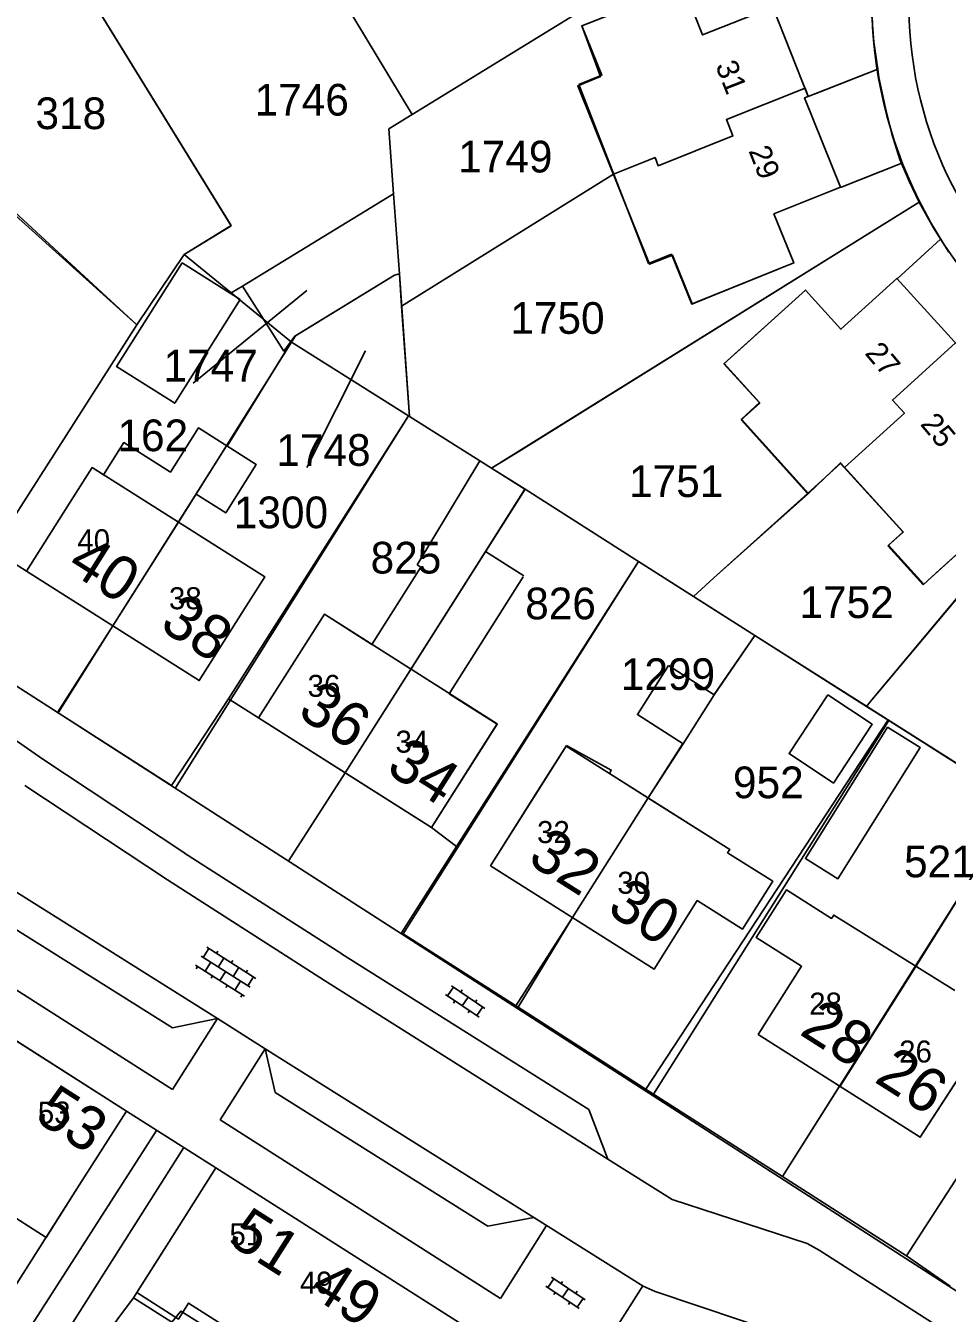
# Model space of a CAD drawing. Extents: x 148816 to 151297, y 399515 to 402500.
# Drawn here: x 149743.5 to 149795.9, y 400390.2 to 400463.3 of the extents above; entities that cross this region are included whole.
import ezdxf

# ---------------------------------------------------------------- set-up
doc = ezdxf.new("R2010")
doc.units = 0
for name, color, linetype in [('B01 Hoofdgebouw  [D] Norm', 7, 'Continuous'), ('B01 Hoofdgebouw  [T] Norm', 7, 'Continuous'), ('B01 hoofgebouw', 7, 'Continuous'), ('B02 Bijgebouw  [D] Norm', 7, 'Continuous'), ('B07 Tussenmuur  [D] Norm', 7, 'Continuous'), ('G01 perceelsgrens', 7, 'Continuous'), ('S02 Open verharding  Norm', 7, 'Continuous'), ('T04 Haag heg  [D] Gem', 7, 'Continuous'), ('V00 Kant verharding algemeen  [T] Norm', 7, 'Continuous'), ('V00 Kant verharding algemeen secundair  [T] Gem', 7, 'Continuous'), ('Z01 perceelnummer', 7, 'Continuous'), ('Z02 huisnummer', 7, 'Continuous'), ('Z02 Huisnummer  [Tekst] Norm', 7, 'Continuous')]:
    doc.layers.add(name, color=color, linetype=linetype)

msp = doc.modelspace()

# ---------------------------------------------------------------- linework, layer by layer
at = {"layer": 'B01 Hoofdgebouw  [D] Norm'}
for p, q in [((149753.355, 400440.499), (149751.768, 400437.99)), ((149751.768, 400437.99), (149749.117, 400439.667)), ((149769.349, 400438.64), (149765.783, 400432.732)), ((149754.913, 400435.674), (149756.648, 400438.416)), ((149753.239, 400436.733), (149754.913, 400435.674)), ((149765.997, 400432.596), (149763.209, 400428.201)), ((149765.783, 400432.732), (149765.997, 400432.596)), ((149760.512, 400429.912), (149759.458, 400428.251)), ((149763.209, 400428.201), (149760.512, 400429.912))]:
    msp.add_line(p, q, dxfattribs=at)
msp.add_lwpolyline([(149752.429, 400449.87), (149748.712, 400443.983), (149752.01, 400441.901), (149755.727, 400447.788)], close=True, dxfattribs=at)
for points in [[(149747.961, 400437.839), (149749.117, 400439.667), (149751.768, 400437.99), (149753.355, 400440.499), (149756.648, 400438.416), (149754.913, 400435.674), (149753.239, 400436.733)], [(149746.27, 400436.58), (149747.323, 400438.243), (149747.961, 400437.839)], [(149752.228, 400435.138), (149757.133, 400432.033), (149756.08, 400430.37)], [(149746.59, 400397.48), (149739.216, 400385.896)], [(149751.67, 400394.25), (149749.663, 400391.09)], [(149749.663, 400391.09), (149751.854, 400389.701), (149752.366, 400390.333), (149757.68, 400386.997), (149757.294, 400386.16), (149759.52, 400384.723), (149759.982, 400385.483), (149762.69, 400383.814), (149760.636, 400380.446), (149762.179, 400379.471), (149761.768, 400378.761), (149761.718, 400378.812), (149760.588, 400376.964), (149764.053, 400374.629), (149761.615, 400370.831), (149764.118, 400368.884), (149766.913, 400372.833), (149767.368, 400372.55), (149769.087, 400375.057)]]:
    msp.add_lwpolyline(points, dxfattribs=at)
at = {"layer": 'B01 Hoofdgebouw  [T] Norm'}
for p, q in [((149780.282, 400467.382), (149765.51, 400458.309)), ((149743.6, 400432.36), (149746.27, 400436.58)), ((149753.41, 400426.15), (149743.6, 400432.36)), ((149756.08, 400430.37), (149753.41, 400426.15)), ((149756.78, 400424.03), (149759.46, 400428.25)), ((149789.12, 400425.34), (149786.91, 400422)), ((149791.64, 400423.67), (149789.12, 400425.34)), ((149766.6, 400417.8), (149756.78, 400424.03)), ((149770.321, 400423.681), (149766.6, 400417.8)), ((149792.51, 400423.5), (149787.84, 400416.05)), ((149789.43, 400420.33), (149791.64, 400423.67)), ((149794.36, 400422.34), (149792.51, 400423.5)), ((149769.96, 400415.63), (149774.249, 400422.425)), ((149774.249, 400422.425), (149783.54, 400416.56)), ((149786.91, 400422), (149789.43, 400420.33)), ((149789.69, 400414.89), (149794.36, 400422.34)), ((149783.54, 400416.56), (149783.42, 400416.37)), ((149783.42, 400416.37), (149785.99, 400414.75)), ((149787.84, 400416.05), (149789.69, 400414.89)), ((149779.25, 400409.76), (149769.96, 400415.63)), ((149785.99, 400414.75), (149784.27, 400412.03)), ((149786.77, 400414.26), (149785.05, 400411.55)), ((149789.33, 400412.64), (149786.77, 400414.26)), ((149781.7, 400413.65), (149779.25, 400409.76)), ((149784.27, 400412.03), (149781.7, 400413.65)), ((149789.45, 400412.83), (149789.33, 400412.64)), ((149796.32, 400408.54), (149789.45, 400412.83)), ((149734.41, 400411.17), (149749.27, 400401.69)), ((149785.05, 400411.55), (149787.61, 400409.92)), ((149787.61, 400409.92), (149785.16, 400406.05)), ((149785.16, 400406.05), (149794.36, 400400.21)), ((149794.36, 400400.21), (149797.01, 400404.304)), ((149749.27, 400401.69), (149746.59, 400397.48)), ((149751.67, 400394.25), (149754.35, 400398.47)), ((149754.35, 400398.47), (149769.23, 400389))]:
    msp.add_line(p, q, dxfattribs=at)
for points in [[(149776.196, 400460.455), (149775.134, 400463.337), (149780.9, 400465.615), (149782.002, 400462.825), (149785.996, 400464.403), (149788.002, 400459.325), (149787.797, 400459.244), (149789.838, 400454.179), (149786.054, 400452.654), (149787.175, 400449.871), (149781.405, 400447.547), (149780.288, 400450.32), (149778.989, 400449.797), (149774.907, 400459.936), (149776.196, 400460.455), (149775.134, 400463.337)], [(149788.021, 400436.783), (149784.2, 400440.999), (149785.237, 400441.939), (149783.229, 400444.155), (149787.838, 400448.332), (149789.853, 400446.109), (149793.037, 400448.995), (149796.703, 400444.961), (149796.54, 400444.813), (149800.208, 400440.762), (149797.184, 400438.024), (149799.191, 400435.808), (149794.566, 400431.619), (149792.559, 400433.835), (149793.397, 400434.594), (149789.839, 400438.522), (149788.021, 400436.783)]]:
    msp.add_lwpolyline(points, dxfattribs=at)
msp.add_lwpolyline([(149764.44, 400453.794), (149755.862, 400448.56), (149758.216, 400444.866), (149758.827, 400445.712), (149764.496, 400449.18), (149764.775, 400449.256)], close=True, dxfattribs=at)
at = {"layer": 'B01 hoofgebouw'}
for points in [[(149782.537, 400448.003), (149787.175, 400449.871), (149786.054, 400452.654), (149789.838, 400454.179), (149787.797, 400459.244), (149788.002, 400459.325), (149785.996, 400464.403), (149782.002, 400462.825), (149780.9, 400465.615), (149776.25, 400463.778)], [(149774.961, 400460.006), (149776.267, 400460.532), (149775.14, 400463.331), (149776.25, 400463.778)], [(149774.961, 400460.006), (149778.919, 400449.831)], [(149755.862, 400448.56), (149758.216, 400444.866), (149758.827, 400445.712), (149764.496, 400449.18), (149764.775, 400449.256), (149764.44, 400453.794)], [(149755.862, 400448.56), (149764.44, 400453.794)], [(149782.537, 400448.003), (149781.385, 400447.534), (149780.231, 400450.366), (149778.919, 400449.831)], [(149795.485, 400432.451), (149799.191, 400435.808), (149797.184, 400438.024), (149800.208, 400440.762), (149796.54, 400444.813), (149796.703, 400444.961), (149793.037, 400448.995), (149789.853, 400446.109), (149787.838, 400448.332), (149784.133, 400444.974)], [(149784.197, 400440.958), (149785.242, 400441.907), (149783.215, 400444.14), (149784.133, 400444.974)], [(149784.197, 400440.958), (149787.958, 400436.781)], [(149756.08, 400430.37), (149757.133, 400432.033), (149747.323, 400438.243), (149746.27, 400436.58)], [(149787.958, 400436.781), (149789.84, 400438.487)], [(149789.84, 400438.487), (149793.389, 400434.578)], [(149756.08, 400430.37), (149753.41, 400426.15), (149743.6, 400432.36), (149746.27, 400436.58)], [(149792.528, 400433.803), (149793.389, 400434.578)], [(149794.535, 400431.587), (149792.528, 400433.803)], [(149795.485, 400432.451), (149794.535, 400431.587)], [(149759.46, 400428.25), (149760.517, 400429.914), (149770.327, 400423.69), (149769.27, 400422.02)], [(149769.27, 400422.02), (149766.6, 400417.8), (149756.78, 400424.03), (149759.46, 400428.25)], [(149789.12, 400425.34), (149791.64, 400423.67), (149789.43, 400420.33), (149786.91, 400422), (149789.12, 400425.34)], [(149792.51, 400423.5), (149794.36, 400422.34), (149789.69, 400414.89), (149787.84, 400416.05), (149792.51, 400423.5)], [(149772.63, 400419.86), (149774.273, 400422.463)], [(149774.273, 400422.463), (149776.813, 400421.065), (149776.707, 400420.873)], [(149776.707, 400420.873), (149779.31, 400419.23)], [(149779.31, 400419.23), (149783.54, 400416.56), (149783.42, 400416.37), (149785.99, 400414.75), (149784.27, 400412.03), (149781.7, 400413.65), (149779.25, 400409.76), (149769.96, 400415.63), (149772.63, 400419.86)], [(149797.029, 400404.331), (149794.36, 400400.21), (149785.16, 400406.05), (149787.61, 400409.92), (149785.05, 400411.55), (149786.77, 400414.26), (149789.33, 400412.64), (149789.45, 400412.83), (149796.32, 400408.54)], [(149720.23, 400400.96), (149723.2, 400404.99), (149728.15, 400401.34), (149734.41, 400411.17), (149749.27, 400401.69), (149746.59, 400397.48)], [(149729.822, 400403.966), (149732.194, 400402.453), (149732.82, 400403.434), (149735.175, 400401.932), (149734.611, 400401.048), (149737.116, 400399.45), (149737.7, 400400.366), (149742.855, 400397.078), (149742.232, 400396.102), (149744.707, 400394.522), (149746.59, 400397.48)], [(149751.67, 400394.25), (149754.35, 400398.47), (149769.23, 400389), (149766.55, 400384.78)], [(149751.67, 400394.25), (149749.854, 400391.39), (149752.225, 400389.882), (149752.8, 400390.786), (149758.011, 400387.47), (149757.422, 400386.545), (149759.827, 400385.014), (149760.388, 400385.895), (149763.01, 400384.226), (149762.436, 400383.324), (149764.708, 400381.879), (149766.55, 400384.78)]]:
    msp.add_lwpolyline(points, dxfattribs=at)
at = {"layer": 'B02 Bijgebouw  [D] Norm'}
for p, q in [((149771.903, 400437.024), (149769.349, 400438.64)), ((149769.658, 400433.475), (149771.903, 400437.024)), ((149771.836, 400432.097), (149769.658, 400433.475)), ((149767.599, 400425.402), (149771.802, 400432.044)), ((149770.321, 400423.681), (149767.6, 400425.403))]:
    msp.add_line(p, q, dxfattribs=at)
msp.add_lwpolyline([(149780.064, 400426.997), (149778.293, 400424.218), (149780.893, 400422.561), (149782.664, 400425.34)], close=True, dxfattribs=at)
at = {"layer": 'B07 Tussenmuur  [D] Norm'}
for p, q in [((149754.953, 400439.488), (149748.505, 400429.255)), ((149754.953, 400439.488), (149748.505, 400429.255)), ((149761.69, 400420.915), (149769.658, 400433.475)), ((149761.69, 400420.915), (149769.658, 400433.475)), ((149774.605, 400412.695), (149778.9, 400419.492)), ((149774.605, 400412.695), (149778.9, 400419.492)), ((149794.117, 400409.916), (149789.807, 400403.108)), ((149794.117, 400409.916), (149789.807, 400403.108))]:
    msp.add_line(p, q, dxfattribs=at)
for points in [[(149787.818, 400459.79), (149783.354, 400458.012), (149783.724, 400457.084), (149779.482, 400455.395), (149779.297, 400455.859), (149776.94, 400454.92)], [(149787.818, 400459.79), (149783.354, 400458.012), (149783.724, 400457.084), (149779.482, 400455.395), (149779.297, 400455.859), (149776.94, 400454.92)], [(149796.373, 400445.324), (149792.787, 400442.079), (149793.462, 400441.333), (149790.055, 400438.25)], [(149796.373, 400445.324), (149792.787, 400442.079), (149793.462, 400441.333), (149790.055, 400438.25)]]:
    msp.add_lwpolyline(points, dxfattribs=at)
at = {"layer": 'G01 perceelsgrens'}
for points in [[(149765.51, 400458.309), (149750.047, 400483.918)], [(149755.212, 400451.984), (149746.976, 400465.37), (149746.908, 400465.328), (149745.117, 400468.271), (149745.185, 400468.313), (149739.619, 400477.533)], [(149765.51, 400458.309), (149775.807, 400464.633)], [(149791.764, 400462.156), (149791.948, 400460.884)], [(149789.016, 400459.726), (149791.948, 400460.884)], [(149791.948, 400460.884), (149792.018, 400460.4), (149792.387, 400458.666), (149792.758, 400457.197), (149793.206, 400455.751), (149793.729, 400454.522), (149794.31, 400453.321)], [(149776.94, 400454.92), (149779.297, 400455.859), (149779.482, 400455.395), (149783.724, 400457.084), (149783.354, 400458.012), (149787.818, 400459.79)], [(149787.818, 400459.79), (149788.002, 400459.325), (149789.016, 400459.726)], [(149737.431, 400457.807), (149749.851, 400446.358)], [(149764.168, 400457.484), (149765.51, 400458.309)], [(149764.44, 400453.794), (149764.168, 400457.484)], [(149764.901, 400447.419), (149776.94, 400454.92)], [(149764.44, 400453.794), (149755.862, 400448.56), (149755.215, 400448.165)], [(149764.775, 400449.256), (149764.44, 400453.794)], [(149790.895, 400451.196), (149794.31, 400453.321)], [(149794.31, 400453.321), (149795.114, 400451.859), (149795.979, 400450.476)], [(149752.546, 400450.346), (149755.212, 400451.984)], [(149771.711, 400439.26), (149790.895, 400451.196)], [(149749.851, 400446.358), (149752.546, 400450.346)], [(149752.546, 400450.346), (149755.215, 400448.165)], [(149764.775, 400449.256), (149764.496, 400449.18), (149758.873, 400445.74)], [(149764.901, 400447.419), (149764.775, 400449.256)], [(149755.215, 400448.165), (149758.639, 400445.366)], [(149764.901, 400447.419), (149765.342, 400441.148)], [(149749.851, 400446.358), (149741.689, 400433.57)], [(149758.639, 400445.366), (149752.228, 400435.138), (149748.505, 400429.255)], [(149758.639, 400445.366), (149758.873, 400445.74)], [(149758.639, 400445.366), (149765.291, 400441.18)], [(149790.055, 400438.25), (149793.462, 400441.333), (149792.787, 400442.079), (149796.373, 400445.324)], [(149755.066, 400425.107), (149765.291, 400441.18)], [(149765.291, 400441.18), (149765.342, 400441.148)], [(149765.342, 400441.148), (149770.017, 400438.206)], [(149791.524, 400424.935), (149805.216, 400441.311)], [(149771.711, 400439.26), (149770.017, 400438.206)], [(149770.017, 400438.206), (149771.913, 400437.013)], [(149782.646, 400431.98), (149787.958, 400436.781), (149789.84, 400438.487), (149790.055, 400438.25)], [(149771.913, 400437.013), (149761.69, 400420.915)], [(149771.913, 400437.013), (149778.353, 400432.921)], [(149748.505, 400429.255), (149743.6, 400432.36), (149741.689, 400433.57)], [(149778.353, 400432.921), (149768.026, 400416.727)], [(149778.353, 400432.921), (149781.485, 400430.931)], [(149782.646, 400431.98), (149781.485, 400430.931)], [(149781.485, 400430.931), (149784.975, 400428.714)], [(149748.505, 400429.255), (149745.384, 400424.325)], [(149784.975, 400428.714), (149782.664, 400425.34), (149780.893, 400422.561), (149778.9, 400419.492), (149774.605, 400412.695), (149771.52, 400407.593)], [(149784.975, 400428.714), (149791.316, 400424.686)], [(149751.831, 400420.198), (149755.066, 400425.107)], [(149755.066, 400425.107), (149756.78, 400424.03), (149761.69, 400420.915)], [(149791.524, 400424.935), (149791.316, 400424.686)], [(149745.384, 400424.325), (149751.831, 400420.198)], [(149791.316, 400424.686), (149792.572, 400423.889)], [(149779.217, 400402.666), (149792.572, 400423.889)], [(149792.572, 400423.889), (149799.941, 400419.208)], [(149761.69, 400420.915), (149766.6, 400417.8), (149768.026, 400416.727)], [(149799.941, 400419.208), (149786.546, 400397.974)], [(149768.026, 400416.727), (149764.903, 400411.83)], [(149793.573, 400393.475), (149807.235, 400414.574)], [(149764.903, 400411.83), (149771.52, 400407.593)], [(149771.497, 400387.567), (149769.23, 400389), (149754.35, 400398.47), (149749.27, 400401.69), (149739.288, 400408.058)], [(149771.52, 400407.593), (149779.217, 400402.666)], [(149779.217, 400402.666), (149786.546, 400397.974)], [(149786.546, 400397.974), (149793.573, 400393.475)], [(149793.573, 400393.475), (149796.062, 400391.76)]]:
    msp.add_lwpolyline(points, dxfattribs=at)
msp.add_arc((149815.306, 400465.048), 23.719, 177.32153, 187.00225, dxfattribs=at)
at = {"layer": 'S02 Open verharding  Norm'}
for p, q in [((149753.959, 400410.923), (149753.638, 400410.416)), ((149753.833, 400411.003), (149756.619, 400409.234)), ((149753.511, 400410.497), (149756.297, 400408.727)), ((149754.06, 400410.148), (149753.738, 400409.642)), ((149754.381, 400410.655), (149754.462, 400410.781)), ((149754.804, 400410.387), (149754.482, 400409.88)), ((149755.226, 400410.118), (149755.306, 400410.245)), ((149753.189, 400409.99), (149755.975, 400408.221)), ((149753.316, 400409.91), (149753.236, 400409.783)), ((149754.904, 400409.612), (149754.582, 400409.106)), ((149755.648, 400409.85), (149755.326, 400409.344)), ((149756.07, 400409.582), (149756.15, 400409.709)), ((149754.16, 400409.374), (149754.08, 400409.247)), ((149755.004, 400408.837), (149754.924, 400408.711)), ((149755.427, 400408.569), (149755.748, 400409.076)), ((149756.492, 400409.314), (149756.17, 400408.808)), ((149767.516, 400408.236), (149767.852, 400408.734)), ((149767.727, 400408.818), (149769.634, 400407.532)), ((149755.849, 400408.301), (149755.768, 400408.175)), ((149767.392, 400408.32), (149769.299, 400407.034)), ((149767.931, 400407.957), (149767.847, 400407.832)), ((149768.35, 400408.579), (149768.266, 400408.454)), ((149768.681, 400408.175), (149768.345, 400407.677)), ((149769.179, 400408.02), (149769.095, 400407.895)), ((149768.76, 400407.398), (149768.676, 400407.273)), ((149769.174, 400407.118), (149769.51, 400407.616)), ((149773.214, 400391.676), (149773.55, 400392.174)), ((149773.425, 400392.258), (149775.332, 400390.972)), ((149774.048, 400392.019), (149773.964, 400391.894)), ((149773.09, 400391.76), (149774.997, 400390.474)), ((149773.629, 400391.397), (149773.545, 400391.272)), ((149774.379, 400391.615), (149774.043, 400391.117)), ((149774.877, 400391.46), (149774.793, 400391.335)), ((149774.458, 400390.838), (149774.374, 400390.713)), ((149774.872, 400390.558), (149775.208, 400391.056))]:
    msp.add_line(p, q, dxfattribs=at)
at = {"layer": 'T04 Haag heg  [D] Gem'}
for p, q in [((149750.034, 400483.94), (149765.51, 400458.309)), ((149746.976, 400465.37), (149755.225, 400451.992)), ((149791.948, 400460.884), (149788.002, 400459.325)), ((149765.51, 400458.309), (149764.168, 400457.484)), ((149764.168, 400457.484), (149764.44, 400453.794)), ((149764.901, 400447.419), (149776.94, 400454.92)), ((149770.017, 400438.206), (149794.31, 400453.321)), ((149755.225, 400451.992), (149752.546, 400450.346)), ((149752.546, 400450.346), (149749.851, 400446.358)), ((149752.546, 400450.346), (149755.215, 400448.165)), ((149764.775, 400449.256), (149765.342, 400441.148)), ((149755.215, 400448.165), (149755.862, 400448.56)), ((149754.988, 400439.466), (149758.827, 400445.712)), ((149765.291, 400441.18), (149752.061, 400420.049)), ((149765.342, 400441.148), (149770.017, 400438.206)), ((149805.216, 400441.311), (149791.524, 400424.935)), ((149771.913, 400437.013), (149778.353, 400432.921)), ((149788.021, 400436.783), (149782.646, 400431.98)), ((149778.353, 400432.921), (149764.991, 400411.772)), ((149778.353, 400432.921), (149784.975, 400428.714)), ((149782.646, 400431.98), (149781.485, 400430.931)), ((149745.359, 400424.34), (149748.505, 400429.255)), ((149784.975, 400428.714), (149782.649, 400425.35)), ((149784.975, 400428.714), (149806.504, 400415.047)), ((149792.533, 400423.917), (149778.775, 400402.949)), ((149778.9, 400419.492), (149780.873, 400422.574)), ((149758.498, 400415.929), (149761.69, 400420.915)), ((149794.112, 400409.917), (149799.922, 400419.22)), ((149771.392, 400407.675), (149774.605, 400412.695)), ((149789.785, 400403.113), (149786.53, 400397.985)), ((149750.986, 400400.602), (149735.971, 400377.251)), ((149752.537, 400399.619), (149737.624, 400376.141)), ((149749.663, 400391.09), (149747.885, 400388.708))]:
    msp.add_line(p, q, dxfattribs=at)
msp.add_lwpolyline([(149734.834, 400462.314), (149737.573, 400457.413), (149749.851, 400446.358)], dxfattribs=at)
at = {"layer": 'V00 Kant verharding algemeen  [T] Norm'}
for p, q in [((149742.27, 400426.32), (149744.28, 400425.03)), ((149744.28, 400425.03), (149797.103, 400391.026)), ((149744.514, 400421.676), (149742.401, 400423.164)), ((149752.592, 400416.341), (149744.514, 400421.676)), ((149761.502, 400410.624), (149752.572, 400416.354)), ((149741.438, 400412.99), (149751.895, 400406.417)), ((149751.879, 400402.924), (149737.388, 400412.147)), ((149761.489, 400410.632), (149775.539, 400401.778)), ((149751.879, 400402.924), (149754.439, 400406.946)), ((149754.439, 400406.946), (149751.895, 400406.417)), ((149754.439, 400406.946), (149757.155, 400405.239)), ((149754.586, 400401.202), (149757.155, 400405.239)), ((149757.155, 400405.239), (149757.723, 400402.756)), ((149757.723, 400402.756), (149769.803, 400395.164)), ((149749.27, 400401.69), (149754.35, 400398.47)), ((149775.539, 400401.778), (149776.617, 400398.973)), ((149770.524, 400391.058), (149754.586, 400401.202)), ((149780.27, 400396.67), (149776.617, 400398.973)), ((149787.94, 400394.18), (149780.27, 400396.67)), ((149772.412, 400395.651), (149769.803, 400395.164)), ((149778.62, 400391.75), (149772.412, 400395.651)), ((149773.127, 400395.202), (149770.524, 400391.058)), ((149788.62, 400393.8), (149787.94, 400394.18)), ((149806.69, 400382.24), (149788.62, 400393.8)), ((149778.601, 400391.762), (149775.953, 400387.604)), ((149779.3, 400391.44), (149778.62, 400391.75)), ((149786.64, 400388.99), (149779.3, 400391.44))]:
    msp.add_line(p, q, dxfattribs=at)
for points in [[(149793.318, 400455.545), (149789.836, 400454.162)], [(149793.046, 400448.976), (149795.517, 400451.227)]]:
    msp.add_lwpolyline(points, dxfattribs=at)
for centre, radius, start, end in [((149816.356, 400464.545), 22.635, 172.22339, 225.30576), ((149816.937, 400464.751), 25.321, 175.00746, 228.03343)]:
    msp.add_arc(centre, radius, start, end, dxfattribs=at)
at = {"layer": 'V00 Kant verharding algemeen secundair  [T] Gem'}
for p, q in [((149751.6, 400414.84), (149743.5, 400420.19)), ((149740.631, 400415.623), (149754.44, 400406.946)), ((149760.53, 400409.11), (149751.6, 400414.84)), ((149760.53, 400409.11), (149776.618, 400398.971)), ((149772.411, 400395.651), (149757.155, 400405.239))]:
    msp.add_line(p, q, dxfattribs=at)
at = {"layer": 'Z01 perceelnummer'}
for points in [[(149753.061, 400443.037), (149759.525, 400448.305)], [(149759.52, 400438.245), (149762.855, 400444.875)]]:
    msp.add_lwpolyline(points, dxfattribs=at)

# ---------------------------------------------------------------- texts
for s, p in [('1746', (149756.551, 400458.241)), ('318', (149744.102, 400457.473)), ('1749', (149768.114, 400455.012)), ('1750', (149771.078, 400445.845)), ('1747', (149751.372, 400443.137)), ('162', (149748.759, 400439.178)), ('1748', (149757.785, 400438.345)), ('1751', (149777.822, 400436.574)), ('1300', (149755.371, 400434.803)), ('825', (149763.14, 400432.23)), ('826', (149771.922, 400429.63)), ('1752', (149787.501, 400429.699)), ('1299', (149777.354, 400425.612)), ('952', (149783.724, 400419.467)), ('521', (149793.444, 400414.976))]:
    msp.add_text(s, height=1.8, dxfattribs=at).set_placement(p)
at = {"layer": 'Z02 huisnummer'}
for s, rotation, p in [('40', 327.66062, (149745.802, 400432.444)), ('38', 327.66062, (149751.072, 400429.109)), ('36', 327.58155, (149758.906, 400424.162)), ('34', 327.58155, (149763.939, 400420.968)), ('32', 327.70905, (149771.976, 400415.834)), ('30', 327.70905, (149776.484, 400412.986)), ('28', 327.58155, (149787.434, 400406.087)), ('26', 327.58155, (149791.684, 400403.389)), ('53', 327.45411, (149743.968, 400401.217)), ('51', 327.5332, (149754.94, 400394.242)), ('49', 327.5332, (149759.539, 400391.314))]:
    msp.add_text(s, height=2.5, rotation=rotation, dxfattribs=at).set_placement(p)
at = {"layer": 'Z02 Huisnummer  [Tekst] Norm'}
for s, rotation, p in [('31', 291.63144, (149782.71, 400461.079)), ('29', 291.63144, (149784.593, 400456.241)), ('27', 310.05212, (149791.171, 400444.726)), ('25', 310.05212, (149794.319, 400440.698))]:
    msp.add_text(s, height=1.25, rotation=rotation, dxfattribs=at).set_placement(p)
for s, p in [('40', (149746.48, 400433.495)), ('38', (149751.685, 400430.2)), ('36', (149759.56, 400425.225)), ('34', (149764.555, 400422.055)), ('32', (149772.595, 400416.92)), ('30', (149777.155, 400414.04)), ('28', (149788.055, 400407.175)), ('26', (149793.165, 400404.455)), ('53', (149744.235, 400400.985)), ('51', (149755.12, 400394.07)), ('49', (149759.124, 400391.329))]:
    msp.add_text(s, height=1.25, dxfattribs=at).set_placement(p)

doc.saveas('drawing.dxf')
